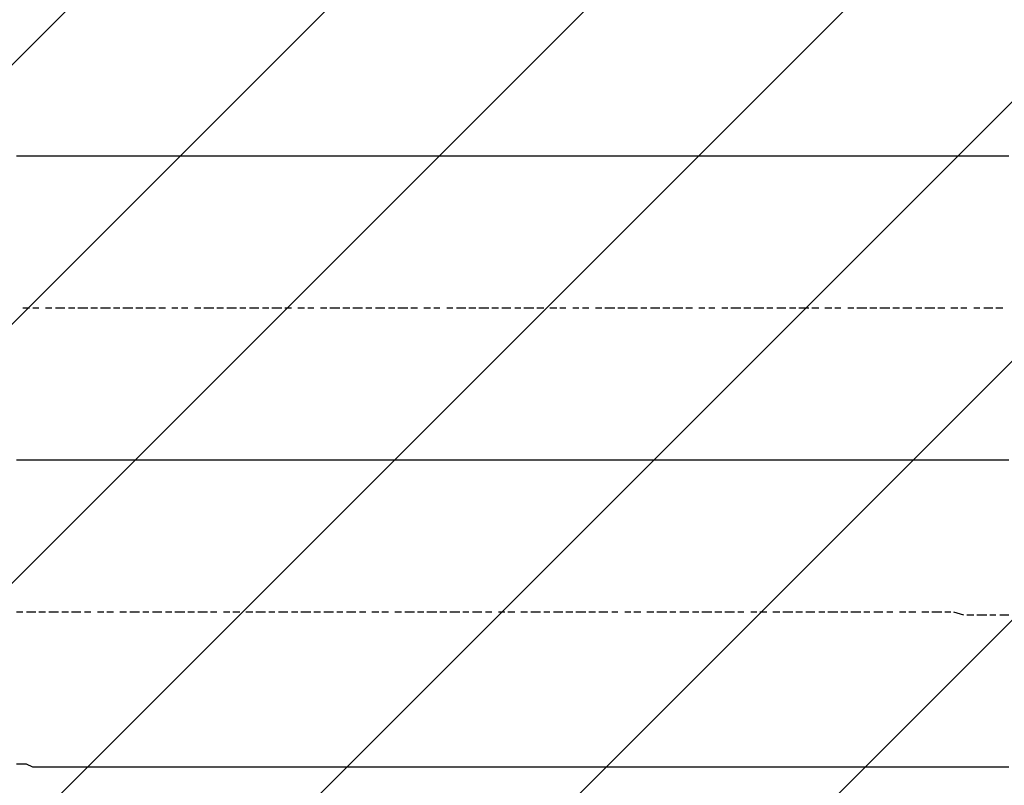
# Model space of a CAD drawing. Extents: x 997 to 109698, y 921 to 94021.
# Tile 543 of 656: x 19624 to 20913, y 49802 to 50804. Entities that reach past the tile are written whole.
import ezdxf

# ---------------------------------------------------------------- set-up
doc = ezdxf.new("R2010")
doc.units = 0
doc.header["$MEASUREMENT"] = 0
doc.layers.add('12', color=7, linetype='CONTINUOUS')
doc.layers.add('28', color=7, linetype='CONTINUOUS')

msp = doc.modelspace()

# ---------------------------------------------------------------- linework, layer by layer
at = {"layer": '12', "color": 5}
for p, q in [((19632.630503, 50625.563401), (19619.630503, 50625.563401)), ((19640.630503, 50625.563401), (19632.630503, 50625.563401)), ((19648.630503, 50625.563401), (19640.630503, 50625.563401)), ((19661.630503, 50625.563401), (19648.630503, 50625.563401)), ((19670.630503, 50625.563401), (19661.630503, 50625.563401)), ((19682.630503, 50625.563401), (19670.630503, 50625.563401)), ((19691.630503, 50625.563401), (19682.630503, 50625.563401)), ((19699.630503, 50625.563401), (19691.630503, 50625.563401)), ((19712.630503, 50625.563401), (19699.630503, 50625.563401)), ((19720.630503, 50625.563401), (19712.630503, 50625.563401)), ((19729.630503, 50625.563401), (19720.630503, 50625.563401)), ((19742.630503, 50625.563401), (19729.630503, 50625.563401)), ((19750.630503, 50625.563401), (19742.630503, 50625.563401)), ((19758.630503, 50625.563401), (19750.630503, 50625.563401)), ((19771.630503, 50625.563401), (19758.630503, 50625.563401)), ((19780.630503, 50625.563401), (19771.630503, 50625.563401)), ((19788.630503, 50625.563401), (19780.630503, 50625.563401)), ((19801.630503, 50625.563401), (19788.630503, 50625.563401)), ((19809.630503, 50625.563401), (19801.630503, 50625.563401)), ((19822.630503, 50625.563401), (19809.630503, 50625.563401)), ((19830.630503, 50625.563401), (19822.630503, 50625.563401)), ((19839.630503, 50625.563401), (19830.630503, 50625.563401)), ((19852.630503, 50625.563401), (19839.630503, 50625.563401)), ((19860.630503, 50625.563401), (19852.630503, 50625.563401)), ((19869.630503, 50625.563401), (19860.630503, 50625.563401)), ((19881.630503, 50625.563401), (19869.630503, 50625.563401)), ((19890.630503, 50625.563401), (19881.630503, 50625.563401)), ((19898.630503, 50625.563401), (19890.630503, 50625.563401)), ((19911.630503, 50625.563401), (19898.630503, 50625.563401)), ((19919.630503, 50625.563401), (19911.630503, 50625.563401)), ((19932.630503, 50625.563401), (19919.630503, 50625.563401)), ((19941.630503, 50625.563401), (19932.630503, 50625.563401)), ((19949.630503, 50625.563401), (19941.630503, 50625.563401)), ((19962.630503, 50625.563401), (19949.630503, 50625.563401)), ((19970.630503, 50625.563401), (19962.630503, 50625.563401)), ((19979.630503, 50625.563401), (19970.630503, 50625.563401)), ((19991.630503, 50625.563401), (19979.630503, 50625.563401)), ((20000.630503, 50625.563401), (19991.630503, 50625.563401)), ((20008.630503, 50625.563401), (20000.630503, 50625.563401)), ((20021.630503, 50625.563401), (20008.630503, 50625.563401)), ((20029.630503, 50625.563401), (20021.630503, 50625.563401)), ((20042.630503, 50625.563401), (20029.630503, 50625.563401)), ((20051.630503, 50625.563401), (20042.630503, 50625.563401)), ((20059.630503, 50625.563401), (20051.630503, 50625.563401)), ((20072.630503, 50625.563401), (20059.630503, 50625.563401)), ((20080.630503, 50625.563401), (20072.630503, 50625.563401)), ((20089.630503, 50625.563401), (20080.630503, 50625.563401)), ((20101.630503, 50625.563401), (20089.630503, 50625.563401)), ((20110.630503, 50625.563401), (20101.630503, 50625.563401)), ((20118.630503, 50625.563401), (20110.630503, 50625.563401)), ((20131.630503, 50625.563401), (20118.630503, 50625.563401)), ((20140.630503, 50625.563401), (20131.630503, 50625.563401)), ((20152.630503, 50625.563401), (20140.630503, 50625.563401)), ((20161.630503, 50625.563401), (20152.630503, 50625.563401)), ((20169.630503, 50625.563401), (20161.630503, 50625.563401)), ((20182.630503, 50625.563401), (20169.630503, 50625.563401)), ((20190.630503, 50625.563401), (20182.630503, 50625.563401)), ((20199.630503, 50625.563401), (20190.630503, 50625.563401)), ((20211.630503, 50625.563401), (20199.630503, 50625.563401)), ((20220.630503, 50625.563401), (20211.630503, 50625.563401)), ((20228.630503, 50625.563401), (20220.630503, 50625.563401)), ((20241.630503, 50625.563401), (20228.630503, 50625.563401)), ((20250.630503, 50625.563401), (20241.630503, 50625.563401)), ((20262.630503, 50625.563401), (20250.630503, 50625.563401)), ((20271.630503, 50625.563401), (20262.630503, 50625.563401)), ((20279.630503, 50625.563401), (20271.630503, 50625.563401)), ((20292.630503, 50625.563401), (20279.630503, 50625.563401)), ((20300.630503, 50625.563401), (20292.630503, 50625.563401)), ((20309.630503, 50625.563401), (20300.630503, 50625.563401)), ((20322.630503, 50625.563401), (20309.630503, 50625.563401)), ((20330.630503, 50625.563401), (20322.630503, 50625.563401)), ((20338.630503, 50625.563401), (20330.630503, 50625.563401)), ((20351.630503, 50625.563401), (20338.630503, 50625.563401)), ((20360.630503, 50625.563401), (20351.630503, 50625.563401)), ((20368.630503, 50625.563401), (20360.630503, 50625.563401)), ((20381.630503, 50625.563401), (20368.630503, 50625.563401)), ((20389.630503, 50625.563401), (20381.630503, 50625.563401)), ((20402.630503, 50625.563401), (20389.630503, 50625.563401)), ((20410.630503, 50625.563401), (20402.630503, 50625.563401)), ((20419.630503, 50625.563401), (20410.630503, 50625.563401)), ((20432.630503, 50625.563401), (20419.630503, 50625.563401)), ((20440.630503, 50625.563401), (20432.630503, 50625.563401)), ((20449.630503, 50625.563401), (20440.630503, 50625.563401)), ((20461.630503, 50625.563401), (20449.630503, 50625.563401)), ((20470.630503, 50625.563401), (20461.630503, 50625.563401)), ((20478.630503, 50625.563401), (20470.630503, 50625.563401)), ((20491.630503, 50625.563401), (20478.630503, 50625.563401)), ((20499.630503, 50625.563401), (20491.630503, 50625.563401)), ((20512.630503, 50625.563401), (20499.630503, 50625.563401)), ((20520.630503, 50625.563401), (20512.630503, 50625.563401)), ((20529.630503, 50625.563401), (20520.630503, 50625.563401)), ((20542.630503, 50625.563401), (20529.630503, 50625.563401)), ((20550.630503, 50625.563401), (20542.630503, 50625.563401)), ((20559.630503, 50625.563401), (20550.630503, 50625.563401)), ((20571.630503, 50625.563401), (20559.630503, 50625.563401)), ((20580.630503, 50625.563401), (20571.630503, 50625.563401)), ((20588.630503, 50625.563401), (20580.630503, 50625.563401)), ((20601.630503, 50625.563401), (20588.630503, 50625.563401)), ((20609.630503, 50625.563401), (20601.630503, 50625.563401)), ((20622.630503, 50625.563401), (20609.630503, 50625.563401)), ((20631.630503, 50625.563401), (20622.630503, 50625.563401)), ((20639.630503, 50625.563401), (20631.630503, 50625.563401)), ((20652.630503, 50625.563401), (20639.630503, 50625.563401)), ((20660.630503, 50625.563401), (20652.630503, 50625.563401)), ((20669.630503, 50625.563401), (20660.630503, 50625.563401)), ((20681.630503, 50625.563401), (20669.630503, 50625.563401)), ((20690.630503, 50625.563401), (20681.630503, 50625.563401)), ((20698.630503, 50625.563401), (20690.630503, 50625.563401)), ((20711.630503, 50625.563401), (20698.630503, 50625.563401)), ((20719.630503, 50625.563401), (20711.630503, 50625.563401)), ((20732.630503, 50625.563401), (20719.630503, 50625.563401)), ((20741.630503, 50625.563401), (20732.630503, 50625.563401)), ((20749.630503, 50625.563401), (20741.630503, 50625.563401)), ((20762.630503, 50625.563401), (20749.630503, 50625.563401)), ((20770.630503, 50625.563401), (20762.630503, 50625.563401)), ((20779.630503, 50625.563401), (20770.630503, 50625.563401)), ((20791.630503, 50625.563401), (20779.630503, 50625.563401)), ((20800.630503, 50625.563401), (20791.630503, 50625.563401)), ((20808.630503, 50625.563401), (20800.630503, 50625.563401)), ((20821.630503, 50625.563401), (20808.630503, 50625.563401)), ((20830.630503, 50625.563401), (20821.630503, 50625.563401)), ((20842.630503, 50625.563401), (20830.630503, 50625.563401)), ((20851.630503, 50625.563401), (20842.630503, 50625.563401)), ((20859.630503, 50625.563401), (20851.630503, 50625.563401)), ((20872.630503, 50625.563401), (20859.630503, 50625.563401)), ((20880.630503, 50625.563401), (20872.630503, 50625.563401)), ((20889.630503, 50625.563401), (20880.630503, 50625.563401)), ((20901.630503, 50625.563401), (20889.630503, 50625.563401)), ((20910.630503, 50625.563401), (20901.630503, 50625.563401)), ((20918.630503, 50625.563401), (20910.630503, 50625.563401)), ((19632.630503, 50227.563401), (19619.630503, 50227.563401)), ((19640.630503, 50227.563401), (19632.630503, 50227.563401)), ((19648.630503, 50227.563401), (19640.630503, 50227.563401)), ((19661.630503, 50227.563401), (19648.630503, 50227.563401)), ((19670.630503, 50227.563401), (19661.630503, 50227.563401)), ((19682.630503, 50227.563401), (19670.630503, 50227.563401)), ((19691.630503, 50227.563401), (19682.630503, 50227.563401)), ((19699.630503, 50227.563401), (19691.630503, 50227.563401)), ((19712.630503, 50227.563401), (19699.630503, 50227.563401)), ((19720.630503, 50227.563401), (19712.630503, 50227.563401)), ((19729.630503, 50227.563401), (19720.630503, 50227.563401)), ((19742.630503, 50227.563401), (19729.630503, 50227.563401)), ((19750.630503, 50227.563401), (19742.630503, 50227.563401)), ((19758.630503, 50227.563401), (19750.630503, 50227.563401)), ((19771.630503, 50227.563401), (19758.630503, 50227.563401)), ((19780.630503, 50227.563401), (19771.630503, 50227.563401)), ((19788.630503, 50227.563401), (19780.630503, 50227.563401)), ((19801.630503, 50227.563401), (19788.630503, 50227.563401)), ((19809.630503, 50227.563401), (19801.630503, 50227.563401)), ((19822.630503, 50227.563401), (19809.630503, 50227.563401)), ((19830.630503, 50227.563401), (19822.630503, 50227.563401)), ((19839.630503, 50227.563401), (19830.630503, 50227.563401)), ((19852.630503, 50227.563401), (19839.630503, 50227.563401)), ((19860.630503, 50227.563401), (19852.630503, 50227.563401)), ((19869.630503, 50227.563401), (19860.630503, 50227.563401)), ((19881.630503, 50227.563401), (19869.630503, 50227.563401)), ((19890.630503, 50227.563401), (19881.630503, 50227.563401)), ((19898.630503, 50227.563401), (19890.630503, 50227.563401)), ((19911.630503, 50227.563401), (19898.630503, 50227.563401)), ((19919.630503, 50227.563401), (19911.630503, 50227.563401)), ((19932.630503, 50227.563401), (19919.630503, 50227.563401)), ((19941.630503, 50227.563401), (19932.630503, 50227.563401)), ((19949.630503, 50227.563401), (19941.630503, 50227.563401)), ((19962.630503, 50227.563401), (19949.630503, 50227.563401)), ((19970.630503, 50227.563401), (19962.630503, 50227.563401)), ((19979.630503, 50227.563401), (19970.630503, 50227.563401)), ((19991.630503, 50227.563401), (19979.630503, 50227.563401)), ((20000.630503, 50227.563401), (19991.630503, 50227.563401)), ((20008.630503, 50227.563401), (20000.630503, 50227.563401)), ((20021.630503, 50227.563401), (20008.630503, 50227.563401)), ((20029.630503, 50227.563401), (20021.630503, 50227.563401)), ((20042.630503, 50227.563401), (20029.630503, 50227.563401)), ((20051.630503, 50227.563401), (20042.630503, 50227.563401)), ((20059.630503, 50227.563401), (20051.630503, 50227.563401)), ((20072.630503, 50227.563401), (20059.630503, 50227.563401)), ((20080.630503, 50227.563401), (20072.630503, 50227.563401)), ((20089.630503, 50227.563401), (20080.630503, 50227.563401)), ((20101.630503, 50227.563401), (20089.630503, 50227.563401)), ((20110.630503, 50227.563401), (20101.630503, 50227.563401)), ((20118.630503, 50227.563401), (20110.630503, 50227.563401)), ((20131.630503, 50227.563401), (20118.630503, 50227.563401)), ((20140.630503, 50227.563401), (20131.630503, 50227.563401)), ((20152.630503, 50227.563401), (20140.630503, 50227.563401)), ((20161.630503, 50227.563401), (20152.630503, 50227.563401)), ((20169.630503, 50227.563401), (20161.630503, 50227.563401)), ((20182.630503, 50227.563401), (20169.630503, 50227.563401)), ((20190.630503, 50227.563401), (20182.630503, 50227.563401)), ((20199.630503, 50227.563401), (20190.630503, 50227.563401)), ((20211.630503, 50227.563401), (20199.630503, 50227.563401)), ((20220.630503, 50227.563401), (20211.630503, 50227.563401)), ((20228.630503, 50227.563401), (20220.630503, 50227.563401)), ((20241.630503, 50227.563401), (20228.630503, 50227.563401)), ((20250.630503, 50227.563401), (20241.630503, 50227.563401)), ((20262.630503, 50227.563401), (20250.630503, 50227.563401)), ((20271.630503, 50227.563401), (20262.630503, 50227.563401)), ((20279.630503, 50227.563401), (20271.630503, 50227.563401)), ((20292.630503, 50227.563401), (20279.630503, 50227.563401)), ((20300.630503, 50227.563401), (20292.630503, 50227.563401)), ((20309.630503, 50227.563401), (20300.630503, 50227.563401)), ((20322.630503, 50227.563401), (20309.630503, 50227.563401)), ((20330.630503, 50227.563401), (20322.630503, 50227.563401)), ((20338.630503, 50227.563401), (20330.630503, 50227.563401)), ((20351.630503, 50227.563401), (20338.630503, 50227.563401)), ((20360.630503, 50227.563401), (20351.630503, 50227.563401)), ((20368.630503, 50227.563401), (20360.630503, 50227.563401)), ((20381.630503, 50227.563401), (20368.630503, 50227.563401)), ((20389.630503, 50227.563401), (20381.630503, 50227.563401)), ((20402.630503, 50227.563401), (20389.630503, 50227.563401)), ((20410.630503, 50227.563401), (20402.630503, 50227.563401)), ((20419.630503, 50227.563401), (20410.630503, 50227.563401)), ((20432.630503, 50227.563401), (20419.630503, 50227.563401)), ((20440.630503, 50227.563401), (20432.630503, 50227.563401)), ((20449.630503, 50227.563401), (20440.630503, 50227.563401)), ((20461.630503, 50227.563401), (20449.630503, 50227.563401)), ((20470.630503, 50227.563401), (20461.630503, 50227.563401)), ((20478.630503, 50227.563401), (20470.630503, 50227.563401)), ((20491.630503, 50227.563401), (20478.630503, 50227.563401)), ((20499.630503, 50227.563401), (20491.630503, 50227.563401)), ((20512.630503, 50227.563401), (20499.630503, 50227.563401)), ((20520.630503, 50227.563401), (20512.630503, 50227.563401)), ((20529.630503, 50227.563401), (20520.630503, 50227.563401)), ((20542.630503, 50227.563401), (20529.630503, 50227.563401)), ((20550.630503, 50227.563401), (20542.630503, 50227.563401)), ((20559.630503, 50227.563401), (20550.630503, 50227.563401)), ((20571.630503, 50227.563401), (20559.630503, 50227.563401)), ((20580.630503, 50227.563401), (20571.630503, 50227.563401)), ((20588.630503, 50227.563401), (20580.630503, 50227.563401)), ((20601.630503, 50227.563401), (20588.630503, 50227.563401)), ((20609.630503, 50227.563401), (20601.630503, 50227.563401)), ((20622.630503, 50227.563401), (20609.630503, 50227.563401)), ((20631.630503, 50227.563401), (20622.630503, 50227.563401)), ((20639.630503, 50227.563401), (20631.630503, 50227.563401)), ((20652.630503, 50227.563401), (20639.630503, 50227.563401)), ((20660.630503, 50227.563401), (20652.630503, 50227.563401)), ((20669.630503, 50227.563401), (20660.630503, 50227.563401)), ((20681.630503, 50227.563401), (20669.630503, 50227.563401)), ((20690.630503, 50227.563401), (20681.630503, 50227.563401)), ((20698.630503, 50227.563401), (20690.630503, 50227.563401)), ((20711.630503, 50227.563401), (20698.630503, 50227.563401)), ((20719.630503, 50227.563401), (20711.630503, 50227.563401)), ((20732.630503, 50227.563401), (20719.630503, 50227.563401)), ((20741.630503, 50227.563401), (20732.630503, 50227.563401)), ((20749.630503, 50227.563401), (20741.630503, 50227.563401)), ((20762.630503, 50227.563401), (20749.630503, 50227.563401)), ((20770.630503, 50227.563401), (20762.630503, 50227.563401)), ((20779.630503, 50227.563401), (20770.630503, 50227.563401)), ((20791.630503, 50227.563401), (20779.630503, 50227.563401)), ((20800.630503, 50227.563401), (20791.630503, 50227.563401)), ((20808.630503, 50227.563401), (20800.630503, 50227.563401)), ((20821.630503, 50227.563401), (20808.630503, 50227.563401)), ((20830.630503, 50227.563401), (20821.630503, 50227.563401)), ((20842.630503, 50227.563401), (20830.630503, 50227.563401)), ((20851.630503, 50227.563401), (20842.630503, 50227.563401)), ((20859.630503, 50227.563401), (20851.630503, 50227.563401)), ((20872.630503, 50227.563401), (20859.630503, 50227.563401)), ((20880.630503, 50227.563401), (20872.630503, 50227.563401)), ((20889.630503, 50227.563401), (20880.630503, 50227.563401)), ((20901.630503, 50227.563401), (20889.630503, 50227.563401)), ((20910.630503, 50227.563401), (20901.630503, 50227.563401)), ((20918.630503, 50227.563401), (20910.630503, 50227.563401)), ((19632.630503, 49829.563401), (19619.630503, 49829.563401)), ((19640.630503, 49825.563401), (19632.630503, 49829.563401)), ((19648.630503, 49825.563401), (19640.630503, 49825.563401)), ((19661.630503, 49825.563401), (19648.630503, 49825.563401)), ((19670.630503, 49825.563401), (19661.630503, 49825.563401)), ((19682.630503, 49825.563401), (19670.630503, 49825.563401)), ((19691.630503, 49825.563401), (19682.630503, 49825.563401)), ((19699.630503, 49825.563401), (19691.630503, 49825.563401)), ((19712.630503, 49825.563401), (19699.630503, 49825.563401)), ((19720.630503, 49825.563401), (19712.630503, 49825.563401)), ((19729.630503, 49825.563401), (19720.630503, 49825.563401)), ((19742.630503, 49825.563401), (19729.630503, 49825.563401)), ((19750.630503, 49825.563401), (19742.630503, 49825.563401)), ((19758.630503, 49825.563401), (19750.630503, 49825.563401)), ((19771.630503, 49825.563401), (19758.630503, 49825.563401)), ((19780.630503, 49825.563401), (19771.630503, 49825.563401)), ((19788.630503, 49825.563401), (19780.630503, 49825.563401)), ((19801.630503, 49825.563401), (19788.630503, 49825.563401)), ((19809.630503, 49825.563401), (19801.630503, 49825.563401)), ((19822.630503, 49825.563401), (19809.630503, 49825.563401)), ((19830.630503, 49825.563401), (19822.630503, 49825.563401)), ((19839.630503, 49825.563401), (19830.630503, 49825.563401)), ((19852.630503, 49825.563401), (19839.630503, 49825.563401)), ((19860.630503, 49825.563401), (19852.630503, 49825.563401)), ((19869.630503, 49825.563401), (19860.630503, 49825.563401)), ((19881.630503, 49825.563401), (19869.630503, 49825.563401)), ((19890.630503, 49825.563401), (19881.630503, 49825.563401)), ((19898.630503, 49825.563401), (19890.630503, 49825.563401)), ((19911.630503, 49825.563401), (19898.630503, 49825.563401)), ((19919.630503, 49825.563401), (19911.630503, 49825.563401)), ((19932.630503, 49825.563401), (19919.630503, 49825.563401)), ((19941.630503, 49825.563401), (19932.630503, 49825.563401)), ((19949.630503, 49825.563401), (19941.630503, 49825.563401)), ((19962.630503, 49825.563401), (19949.630503, 49825.563401)), ((19970.630503, 49825.563401), (19962.630503, 49825.563401)), ((19979.630503, 49825.563401), (19970.630503, 49825.563401)), ((19991.630503, 49825.563401), (19979.630503, 49825.563401)), ((20000.630503, 49825.563401), (19991.630503, 49825.563401)), ((20008.630503, 49825.563401), (20000.630503, 49825.563401)), ((20021.630503, 49825.563401), (20008.630503, 49825.563401)), ((20029.630503, 49825.563401), (20021.630503, 49825.563401)), ((20042.630503, 49825.563401), (20029.630503, 49825.563401)), ((20051.630503, 49825.563401), (20042.630503, 49825.563401)), ((20059.630503, 49825.563401), (20051.630503, 49825.563401)), ((20072.630503, 49825.563401), (20059.630503, 49825.563401)), ((20080.630503, 49825.563401), (20072.630503, 49825.563401)), ((20089.630503, 49825.563401), (20080.630503, 49825.563401)), ((20101.630503, 49825.563401), (20089.630503, 49825.563401)), ((20110.630503, 49825.563401), (20101.630503, 49825.563401)), ((20118.630503, 49825.563401), (20110.630503, 49825.563401)), ((20131.630503, 49825.563401), (20118.630503, 49825.563401)), ((20140.630503, 49825.563401), (20131.630503, 49825.563401)), ((20152.630503, 49825.563401), (20140.630503, 49825.563401)), ((20161.630503, 49825.563401), (20152.630503, 49825.563401)), ((20169.630503, 49825.563401), (20161.630503, 49825.563401)), ((20182.630503, 49825.563401), (20169.630503, 49825.563401)), ((20190.630503, 49825.563401), (20182.630503, 49825.563401)), ((20199.630503, 49825.563401), (20190.630503, 49825.563401)), ((20211.630503, 49825.563401), (20199.630503, 49825.563401)), ((20220.630503, 49825.563401), (20211.630503, 49825.563401)), ((20228.630503, 49825.563401), (20220.630503, 49825.563401)), ((20241.630503, 49825.563401), (20228.630503, 49825.563401)), ((20250.630503, 49825.563401), (20241.630503, 49825.563401)), ((20262.630503, 49825.563401), (20250.630503, 49825.563401)), ((20271.630503, 49825.563401), (20262.630503, 49825.563401)), ((20279.630503, 49825.563401), (20271.630503, 49825.563401)), ((20292.630503, 49825.563401), (20279.630503, 49825.563401)), ((20300.630503, 49825.563401), (20292.630503, 49825.563401)), ((20309.630503, 49825.563401), (20300.630503, 49825.563401)), ((20322.630503, 49825.563401), (20309.630503, 49825.563401)), ((20330.630503, 49825.563401), (20322.630503, 49825.563401)), ((20338.630503, 49825.563401), (20330.630503, 49825.563401)), ((20351.630503, 49825.563401), (20338.630503, 49825.563401)), ((20360.630503, 49825.563401), (20351.630503, 49825.563401)), ((20368.630503, 49825.563401), (20360.630503, 49825.563401)), ((20381.630503, 49825.563401), (20368.630503, 49825.563401)), ((20389.630503, 49825.563401), (20381.630503, 49825.563401)), ((20402.630503, 49825.563401), (20389.630503, 49825.563401)), ((20410.630503, 49825.563401), (20402.630503, 49825.563401)), ((20419.630503, 49825.563401), (20410.630503, 49825.563401)), ((20432.630503, 49825.563401), (20419.630503, 49825.563401)), ((20440.630503, 49825.563401), (20432.630503, 49825.563401)), ((20449.630503, 49825.563401), (20440.630503, 49825.563401)), ((20461.630503, 49825.563401), (20449.630503, 49825.563401)), ((20470.630503, 49825.563401), (20461.630503, 49825.563401)), ((20478.630503, 49825.563401), (20470.630503, 49825.563401)), ((20491.630503, 49825.563401), (20478.630503, 49825.563401)), ((20499.630503, 49825.563401), (20491.630503, 49825.563401)), ((20512.630503, 49825.563401), (20499.630503, 49825.563401)), ((20520.630503, 49825.563401), (20512.630503, 49825.563401)), ((20529.630503, 49825.563401), (20520.630503, 49825.563401)), ((20542.630503, 49825.563401), (20529.630503, 49825.563401)), ((20550.630503, 49825.563401), (20542.630503, 49825.563401)), ((20559.630503, 49825.563401), (20550.630503, 49825.563401)), ((20571.630503, 49825.563401), (20559.630503, 49825.563401)), ((20580.630503, 49825.563401), (20571.630503, 49825.563401)), ((20588.630503, 49825.563401), (20580.630503, 49825.563401)), ((20601.630503, 49825.563401), (20588.630503, 49825.563401)), ((20609.630503, 49825.563401), (20601.630503, 49825.563401)), ((20622.630503, 49825.563401), (20609.630503, 49825.563401)), ((20631.630503, 49825.563401), (20622.630503, 49825.563401)), ((20639.630503, 49825.563401), (20631.630503, 49825.563401)), ((20652.630503, 49825.563401), (20639.630503, 49825.563401)), ((20660.630503, 49825.563401), (20652.630503, 49825.563401)), ((20669.630503, 49825.563401), (20660.630503, 49825.563401)), ((20681.630503, 49825.563401), (20669.630503, 49825.563401)), ((20690.630503, 49825.563401), (20681.630503, 49825.563401)), ((20698.630503, 49825.563401), (20690.630503, 49825.563401)), ((20711.630503, 49825.563401), (20698.630503, 49825.563401)), ((20719.630503, 49825.563401), (20711.630503, 49825.563401)), ((20732.630503, 49825.563401), (20719.630503, 49825.563401)), ((20741.630503, 49825.563401), (20732.630503, 49825.563401)), ((20749.630503, 49825.563401), (20741.630503, 49825.563401)), ((20762.630503, 49825.563401), (20749.630503, 49825.563401)), ((20770.630503, 49825.563401), (20762.630503, 49825.563401)), ((20779.630503, 49825.563401), (20770.630503, 49825.563401)), ((20791.630503, 49825.563401), (20779.630503, 49825.563401)), ((20800.630503, 49825.563401), (20791.630503, 49825.563401)), ((20808.630503, 49825.563401), (20800.630503, 49825.563401)), ((20821.630503, 49825.563401), (20808.630503, 49825.563401)), ((20830.630503, 49825.563401), (20821.630503, 49825.563401)), ((20842.630503, 49825.563401), (20830.630503, 49825.563401)), ((20851.630503, 49825.563401), (20842.630503, 49825.563401)), ((20859.630503, 49825.563401), (20851.630503, 49825.563401)), ((20872.630503, 49825.563401), (20859.630503, 49825.563401)), ((20880.630503, 49825.563401), (20872.630503, 49825.563401)), ((20889.630503, 49825.563401), (20880.630503, 49825.563401)), ((20901.630503, 49825.563401), (20889.630503, 49825.563401)), ((20910.630503, 49825.563401), (20901.630503, 49825.563401)), ((20918.630503, 49825.563401), (20910.630503, 49825.563401))]:
    msp.add_line(p, q, dxfattribs=at)
at = {"layer": '12', "color": 1}
for p, q in [((19636.630503, 50426.563401), (19627.630503, 50426.563401)), ((19648.630503, 50426.563401), (19640.630503, 50426.563401)), ((19665.630503, 50426.563401), (19657.630503, 50426.563401)), ((19682.630503, 50426.563401), (19670.630503, 50426.563401)), ((19695.630503, 50426.563401), (19687.630503, 50426.563401)), ((19712.630503, 50426.563401), (19699.630503, 50426.563401)), ((19725.630503, 50426.563401), (19716.630503, 50426.563401)), ((19742.630503, 50426.563401), (19729.630503, 50426.563401)), ((19754.630503, 50426.563401), (19746.630503, 50426.563401)), ((19771.630503, 50426.563401), (19758.630503, 50426.563401)), ((19784.630503, 50426.563401), (19775.630503, 50426.563401)), ((19801.630503, 50426.563401), (19788.630503, 50426.563401)), ((19814.630503, 50426.563401), (19805.630503, 50426.563401)), ((19830.630503, 50426.563401), (19822.630503, 50426.563401)), ((19843.630503, 50426.563401), (19835.630503, 50426.563401)), ((19860.630503, 50426.563401), (19852.630503, 50426.563401)), ((19877.630503, 50426.563401), (19864.630503, 50426.563401)), ((19890.630503, 50426.563401), (19881.630503, 50426.563401)), ((19907.630503, 50426.563401), (19894.630503, 50426.563401)), ((19919.630503, 50426.563401), (19911.630503, 50426.563401)), ((19936.630503, 50426.563401), (19924.630503, 50426.563401)), ((19949.630503, 50426.563401), (19941.630503, 50426.563401)), ((19966.630503, 50426.563401), (19953.630503, 50426.563401)), ((19979.630503, 50426.563401), (19970.630503, 50426.563401)), ((19996.630503, 50426.563401), (19987.630503, 50426.563401)), ((20008.630503, 50426.563401), (20000.630503, 50426.563401)), ((20025.630503, 50426.563401), (20017.630503, 50426.563401)), ((20042.630503, 50426.563401), (20029.630503, 50426.563401)), ((20055.630503, 50426.563401), (20046.630503, 50426.563401)), ((20072.630503, 50426.563401), (20059.630503, 50426.563401)), ((20084.630503, 50426.563401), (20076.630503, 50426.563401)), ((20101.630503, 50426.563401), (20089.630503, 50426.563401)), ((20114.630503, 50426.563401), (20106.630503, 50426.563401)), ((20131.630503, 50426.563401), (20118.630503, 50426.563401)), ((20144.630503, 50426.563401), (20135.630503, 50426.563401)), ((20161.630503, 50426.563401), (20152.630503, 50426.563401)), ((20173.630503, 50426.563401), (20165.630503, 50426.563401)), ((20190.630503, 50426.563401), (20182.630503, 50426.563401)), ((20207.630503, 50426.563401), (20195.630503, 50426.563401)), ((20220.630503, 50426.563401), (20211.630503, 50426.563401)), ((20237.630503, 50426.563401), (20224.630503, 50426.563401)), ((20250.630503, 50426.563401), (20241.630503, 50426.563401)), ((20266.630503, 50426.563401), (20254.630503, 50426.563401)), ((20279.630503, 50426.563401), (20271.630503, 50426.563401)), ((20296.630503, 50426.563401), (20283.630503, 50426.563401)), ((20309.630503, 50426.563401), (20300.630503, 50426.563401)), ((20326.630503, 50426.563401), (20317.630503, 50426.563401)), ((20338.630503, 50426.563401), (20330.630503, 50426.563401)), ((20355.630503, 50426.563401), (20347.630503, 50426.563401)), ((20368.630503, 50426.563401), (20360.630503, 50426.563401)), ((20385.630503, 50426.563401), (20377.630503, 50426.563401)), ((20402.630503, 50426.563401), (20389.630503, 50426.563401)), ((20415.630503, 50426.563401), (20406.630503, 50426.563401)), ((20432.630503, 50426.563401), (20419.630503, 50426.563401)), ((20444.630503, 50426.563401), (20436.630503, 50426.563401)), ((20461.630503, 50426.563401), (20449.630503, 50426.563401)), ((20474.630503, 50426.563401), (20465.630503, 50426.563401)), ((20491.630503, 50426.563401), (20478.630503, 50426.563401)), ((20504.630503, 50426.563401), (20495.630503, 50426.563401)), ((20520.630503, 50426.563401), (20512.630503, 50426.563401)), ((20533.630503, 50426.563401), (20525.630503, 50426.563401)), ((20550.630503, 50426.563401), (20542.630503, 50426.563401)), ((20567.630503, 50426.563401), (20554.630503, 50426.563401)), ((20580.630503, 50426.563401), (20571.630503, 50426.563401)), ((20597.630503, 50426.563401), (20584.630503, 50426.563401)), ((20609.630503, 50426.563401), (20601.630503, 50426.563401)), ((20626.630503, 50426.563401), (20614.630503, 50426.563401)), ((20639.630503, 50426.563401), (20631.630503, 50426.563401)), ((20656.630503, 50426.563401), (20643.630503, 50426.563401)), ((20669.630503, 50426.563401), (20660.630503, 50426.563401)), ((20686.630503, 50426.563401), (20677.630503, 50426.563401)), ((20698.630503, 50426.563401), (20690.630503, 50426.563401)), ((20715.630503, 50426.563401), (20707.630503, 50426.563401)), ((20732.630503, 50426.563401), (20719.630503, 50426.563401)), ((20745.630503, 50426.563401), (20736.630503, 50426.563401)), ((20762.630503, 50426.563401), (20749.630503, 50426.563401)), ((20775.630503, 50426.563401), (20766.630503, 50426.563401)), ((20791.630503, 50426.563401), (20779.630503, 50426.563401)), ((20804.630503, 50426.563401), (20796.630503, 50426.563401)), ((20821.630503, 50426.563401), (20808.630503, 50426.563401)), ((20834.630503, 50426.563401), (20825.630503, 50426.563401)), ((20851.630503, 50426.563401), (20842.630503, 50426.563401)), ((20863.630503, 50426.563401), (20855.630503, 50426.563401)), ((20880.630503, 50426.563401), (20872.630503, 50426.563401)), ((20897.630503, 50426.563401), (20885.630503, 50426.563401)), ((20910.630503, 50426.563401), (20901.630503, 50426.563401)), ((19627.630503, 50028.563401), (19619.630503, 50028.563401)), ((19644.630503, 50028.563401), (19632.630503, 50028.563401)), ((19657.630503, 50028.563401), (19648.630503, 50028.563401)), ((19674.630503, 50028.563401), (19661.630503, 50028.563401)), ((19687.630503, 50028.563401), (19678.630503, 50028.563401)), ((19703.630503, 50028.563401), (19691.630503, 50028.563401)), ((19716.630503, 50028.563401), (19708.630503, 50028.563401)), ((19733.630503, 50028.563401), (19725.630503, 50028.563401)), ((19746.630503, 50028.563401), (19737.630503, 50028.563401)), ((19763.630503, 50028.563401), (19754.630503, 50028.563401)), ((19780.630503, 50028.563401), (19767.630503, 50028.563401)), ((19792.630503, 50028.563401), (19784.630503, 50028.563401)), ((19809.630503, 50028.563401), (19797.630503, 50028.563401)), ((19822.630503, 50028.563401), (19814.630503, 50028.563401)), ((19839.630503, 50028.563401), (19826.630503, 50028.563401)), ((19852.630503, 50028.563401), (19843.630503, 50028.563401)), ((19869.630503, 50028.563401), (19856.630503, 50028.563401)), ((19881.630503, 50028.563401), (19873.630503, 50028.563401)), ((19898.630503, 50028.563401), (19890.630503, 50028.563401)), ((19911.630503, 50028.563401), (19902.630503, 50028.563401)), ((19928.630503, 50028.563401), (19919.630503, 50028.563401)), ((19945.630503, 50028.563401), (19932.630503, 50028.563401)), ((19957.630503, 50028.563401), (19949.630503, 50028.563401)), ((19974.630503, 50028.563401), (19962.630503, 50028.563401)), ((19987.630503, 50028.563401), (19979.630503, 50028.563401)), ((20004.630503, 50028.563401), (19991.630503, 50028.563401)), ((20017.630503, 50028.563401), (20008.630503, 50028.563401)), ((20034.630503, 50028.563401), (20021.630503, 50028.563401)), ((20046.630503, 50028.563401), (20038.630503, 50028.563401)), ((20063.630503, 50028.563401), (20051.630503, 50028.563401)), ((20076.630503, 50028.563401), (20068.630503, 50028.563401)), ((20093.630503, 50028.563401), (20084.630503, 50028.563401)), ((20106.630503, 50028.563401), (20097.630503, 50028.563401)), ((20123.630503, 50028.563401), (20114.630503, 50028.563401)), ((20140.630503, 50028.563401), (20127.630503, 50028.563401)), ((20152.630503, 50028.563401), (20144.630503, 50028.563401)), ((20169.630503, 50028.563401), (20156.630503, 50028.563401)), ((20182.630503, 50028.563401), (20173.630503, 50028.563401)), ((20199.630503, 50028.563401), (20186.630503, 50028.563401)), ((20211.630503, 50028.563401), (20203.630503, 50028.563401)), ((20228.630503, 50028.563401), (20216.630503, 50028.563401)), ((20241.630503, 50028.563401), (20233.630503, 50028.563401)), ((20258.630503, 50028.563401), (20250.630503, 50028.563401)), ((20271.630503, 50028.563401), (20262.630503, 50028.563401)), ((20288.630503, 50028.563401), (20279.630503, 50028.563401)), ((20305.630503, 50028.563401), (20292.630503, 50028.563401)), ((20317.630503, 50028.563401), (20309.630503, 50028.563401)), ((20334.630503, 50028.563401), (20322.630503, 50028.563401)), ((20347.630503, 50028.563401), (20338.630503, 50028.563401)), ((20364.630503, 50028.563401), (20351.630503, 50028.563401)), ((20377.630503, 50028.563401), (20368.630503, 50028.563401)), ((20393.630503, 50028.563401), (20381.630503, 50028.563401)), ((20406.630503, 50028.563401), (20398.630503, 50028.563401)), ((20423.630503, 50028.563401), (20415.630503, 50028.563401)), ((20436.630503, 50028.563401), (20427.630503, 50028.563401)), ((20453.630503, 50028.563401), (20444.630503, 50028.563401)), ((20470.630503, 50028.563401), (20457.630503, 50028.563401)), ((20482.630503, 50028.563401), (20474.630503, 50028.563401)), ((20499.630503, 50028.563401), (20487.630503, 50028.563401)), ((20512.630503, 50028.563401), (20504.630503, 50028.563401)), ((20529.630503, 50028.563401), (20516.630503, 50028.563401)), ((20542.630503, 50028.563401), (20533.630503, 50028.563401)), ((20559.630503, 50028.563401), (20546.630503, 50028.563401)), ((20571.630503, 50028.563401), (20563.630503, 50028.563401)), ((20588.630503, 50028.563401), (20580.630503, 50028.563401)), ((20601.630503, 50028.563401), (20592.630503, 50028.563401)), ((20618.630503, 50028.563401), (20609.630503, 50028.563401)), ((20635.630503, 50028.563401), (20622.630503, 50028.563401)), ((20648.630503, 50028.563401), (20639.630503, 50028.563401)), ((20664.630503, 50028.563401), (20652.630503, 50028.563401)), ((20677.630503, 50028.563401), (20669.630503, 50028.563401)), ((20694.630503, 50028.563401), (20681.630503, 50028.563401)), ((20707.630503, 50028.563401), (20698.630503, 50028.563401)), ((20724.630503, 50028.563401), (20711.630503, 50028.563401)), ((20736.630503, 50028.563401), (20728.630503, 50028.563401)), ((20753.630503, 50028.563401), (20741.630503, 50028.563401)), ((20766.630503, 50028.563401), (20758.630503, 50028.563401)), ((20783.630503, 50028.563401), (20775.630503, 50028.563401)), ((20796.630503, 50028.563401), (20787.630503, 50028.563401)), ((20813.630503, 50028.563401), (20804.630503, 50028.563401)), ((20830.630503, 50028.563401), (20817.630503, 50028.563401)), ((20842.630503, 50028.563401), (20834.630503, 50028.563401)), ((20859.630503, 50024.563401), (20846.630503, 50028.563401)), ((20872.630503, 50024.563401), (20863.630503, 50024.563401)), ((20889.630503, 50024.563401), (20876.630503, 50024.563401)), ((20901.630503, 50024.563401), (20893.630503, 50024.563401)), ((20918.630503, 50024.563401), (20906.630503, 50024.563401))]:
    msp.add_line(p, q, dxfattribs=at)
at = {"layer": '28', "color": 2}
for p, q in [((13472.636205, 44604.433715), (27554.157728, 58685.955237)), ((13472.636205, 44265.02246), (27893.568983, 58685.955237)), ((13472.636205, 43925.611205), (28232.980238, 58685.955237)), ((13472.636205, 43586.19995), (28572.391493, 58685.955237)), ((13646.505785, 43420.658275), (28911.802748, 58685.955237)), ((13985.91704, 43420.658275), (29251.214003, 58685.955237)), ((14325.328295, 43420.658275), (29590.625258, 58685.955237))]:
    msp.add_line(p, q, dxfattribs=at)

doc.saveas('drawing.dxf')
